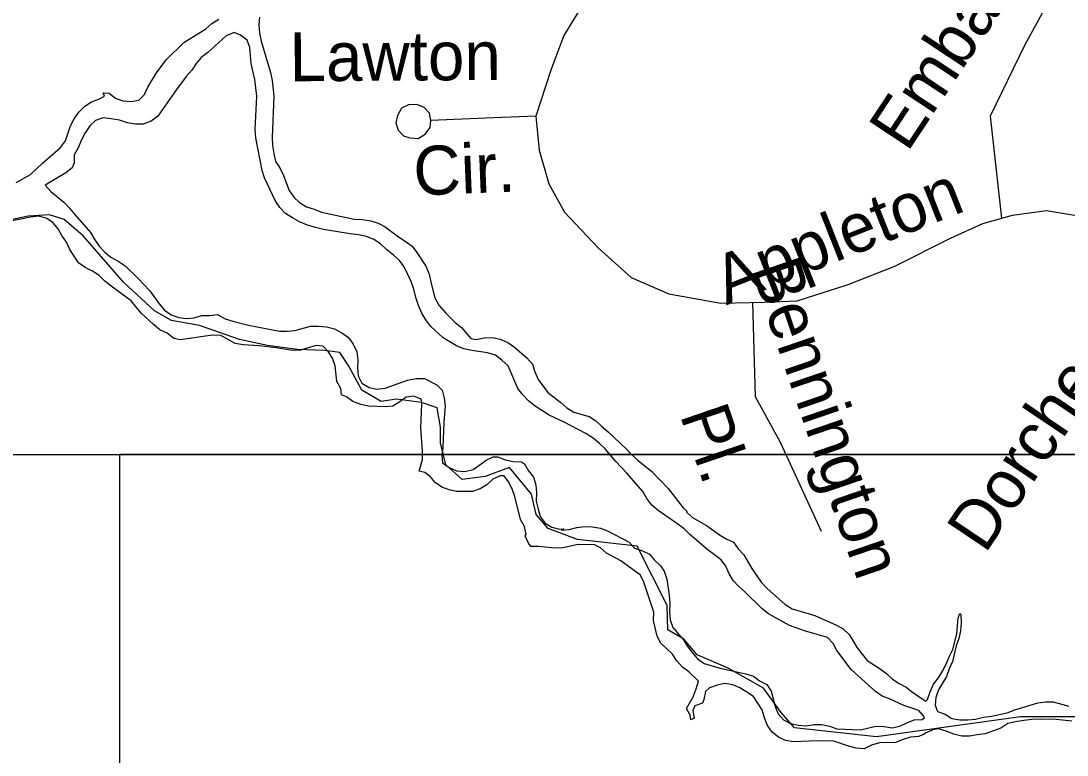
# Model space of a CAD drawing. Extents: x 2290055 to 2389491, y 66597 to 237875.
# Drawn here: x 2325226 to 2327254, y 149143 to 150567 of the extents above; entities that cross this region are included whole.
import ezdxf

# ---------------------------------------------------------------- set-up
doc = ezdxf.new("R2010")
doc.units = 0
for name, color, linetype in [('Exist Boundary Political City Limit New', 7, 'Continuous'), ('Exist Hydrographic Creek Double Shore', 7, 'Continuous'), ('Exist Hydrographic River Shore', 7, 'Continuous'), ('Exist Road Non-System Type 51', 7, 'Continuous'), ('Exist Road Non-System Type 51 Label', 7, 'Continuous'), ('Map Preparation Boundary City Limit Buffer Line', 7, 'Continuous'), ('Map Preparation Inset Cut Line', 7, 'Continuous')]:
    doc.layers.add(name, color=color, linetype=linetype)

msp = doc.modelspace()

# ---------------------------------------------------------------- linework, layer by layer
at = {"layer": 'Exist Boundary Political City Limit New'}
msp.add_lwpolyline([(2327331, 149217.5), (2327163.8, 149217.5), (2326884.8, 149178.8), (2326726, 149196), (2326700.2, 149226.1), (2326665.8, 149273.3), (2326597.2, 149312), (2326537, 149337.7), (2326511.2, 149367.8), (2326480.2, 149385.9), (2326479.2, 149433.4), (2326421.2, 149548.1), (2326305.2, 149561), (2326248.5, 149582.8), (2326225.2, 149609.9), (2326215.8, 149649.5), (2326173.2, 149700.8), (2326126.5, 149683.2), (2326081.8, 149677.4), (2326050, 149706.1), (2326039.5, 149748.8), (2326039.5, 149779.1), (2326033.2, 149816.4), (2326002.8, 149827.2), (2325954.5, 149833.3), (2325924.8, 149829.1), (2325887.5, 149850.6), (2325861.8, 149897.6), (2325844.8, 149924), (2325814.8, 149927.8), (2325762.5, 149929.7), (2325704.2, 149937.4), (2325649.8, 149949.2), (2325572.8, 149976.2), (2325518.2, 149986.1), (2325485.5, 150004.8), (2325425.2, 150060.4), (2325347.8, 150149.4), (2325310.5, 150181.9), (2325282, 150190.8), (2325240.2, 150188.1), (2325200.5, 150179.6)], dxfattribs=at)
at = {"layer": 'Exist Hydrographic Creek Double Shore'}
for points in [[(2325217, 150253.3), (2325245, 150269), (2325268, 150291.2), (2325303.2, 150321), (2325312.5, 150333.9), (2325322.7, 150363), (2325329.5, 150376.8), (2325338.5, 150390), (2325350.2, 150401.3), (2325363.2, 150409.7), (2325377.7, 150415.1), (2325388.5, 150420.8), (2325385.5, 150427.5), (2325397.2, 150426.7), (2325409.7, 150417.2), (2325424.2, 150411.6), (2325440, 150410.4), (2325455, 150413.1), (2325466, 150424.1), (2325472.2, 150438.1), (2325489.2, 150465.9), (2325508.2, 150491.4), (2325542.2, 150525.1), (2325584.5, 150551.5), (2325596.2, 150561.9), (2325610, 150570.3)], [(2325689, 150574.2), (2325687.5, 150559.2), (2325689, 150543), (2325692, 150527.6), (2325710.2, 150466.5), (2325713.2, 150451.3), (2325716.5, 150420.9), (2325713.7, 150340.8), (2325714, 150325), (2325716.5, 150309.6), (2325720, 150294.2), (2325728.5, 150281.8), (2325735.5, 150267), (2325746.5, 150237.9), (2325755.5, 150225), (2325766.5, 150214.5), (2325779.7, 150206.4), (2325794.5, 150201.8), (2325809, 150195.9), (2325872.5, 150182.5), (2325888.5, 150181.7), (2325904.5, 150179), (2325919, 150174.6), (2325932.5, 150167.7), (2325958.5, 150147.8), (2325971.5, 150139.9), (2325984.5, 150129.8), (2325994, 150117.7), (2326011.2, 150091.1), (2326018, 150075.9), (2326021, 150060), (2326028.7, 150029.8)], [(2325385.7, 150378.5), (2325371.2, 150373.8), (2325360, 150363.2), (2325350.7, 150349.7), (2325343, 150334.8), (2325337.2, 150320.8), (2325329.7, 150307), (2325329.5, 150291.5), (2325325.5, 150281.8), (2325313.5, 150272.4), (2325273.5, 150248.1), (2325284.2, 150236.2), (2325309.7, 150215.3), (2325320.7, 150203.9), (2325330, 150191.7), (2325361, 150156.7), (2325369.5, 150142.4), (2325378.2, 150129.8), (2325389, 150118.6), (2325400.7, 150108.9), (2325414.7, 150101.1), (2325428.5, 150091.8), (2325453, 150067.8), (2325476, 150043.6), (2325494.2, 150018.3), (2325504.5, 150006.2), (2325517.7, 149997), (2325532.5, 149992), (2325547.5, 149989.5), (2325562.5, 149991), (2325577, 149995.4), (2325592.2, 149995.6), (2325607.7, 149997.5), (2325622, 149989.4), (2325637, 149984.9), (2325667.2, 149976.8), (2325727.5, 149965.2), (2325742.5, 149965), (2325757.5, 149966.7), (2325787.7, 149974.8), (2325803, 149974.9), (2325818.7, 149973.5), (2325834.2, 149969.4), (2325848.7, 149961.8), (2325861.2, 149952.9), (2325870.7, 149939.9), (2325877.2, 149925.3), (2325879.2, 149909.8), (2325879, 149893.9), (2325880, 149878.3), (2325887.5, 149864.5), (2325901.2, 149856), (2325916.2, 149852.9), (2325932.2, 149854.9), (2325976, 149870), (2325992.5, 149873.2), (2326008.7, 149873.4), (2326032.7, 149861.2), (2326043, 149851.1), (2326047, 149835.6), (2326048.7, 149820.2), (2326046.2, 149788.4), (2326044.2, 149739.9), (2326042, 149724.9), (2326043.7, 149709.7), (2326056.5, 149700.6), (2326071, 149694.5), (2326087, 149693.4), (2326103, 149697.3), (2326116, 149705.8), (2326128, 149715), (2326142, 149721.3), (2326150.5, 149721.6), (2326165, 149715.9), (2326180.7, 149712.8), (2326196.7, 149711.6), (2326202.7, 149708.2), (2326210.5, 149694.6), (2326220, 149682), (2326224.7, 149667.5), (2326225.5, 149651.9), (2326225.2, 149635.9), (2326229, 149620.3), (2326233, 149605.6), (2326242.5, 149592.9), (2326255.5, 149584.9), (2326270.5, 149581.2), (2326279, 149581.9), (2326273.7, 149579.4), (2326289.2, 149580.7), (2326304.2, 149584.4), (2326319, 149586.7), (2326334.5, 149586.1), (2326349.5, 149583.3), (2326363.5, 149577.9), (2326405.5, 149556.1), (2326415.5, 149544.4), (2326431, 149539.6), (2326444.5, 149532.9), (2326454.5, 149521.2)], [(2325870, 149828.8), (2325857.7, 149838.2), (2325847.5, 149841.5), (2325846.7, 149854.3), (2325839, 149867.4), (2325835.7, 149898.3), (2325830.2, 149913.1), (2325822, 149926), (2325812, 149935.8), (2325798.5, 149937.6), (2325768.2, 149928.5), (2325753, 149927.7), (2325721.2, 149933.1), (2325688.5, 149936.6), (2325657, 149938.9), (2325641.5, 149941.6), (2325614, 149957.1), (2325597.5, 149957.4), (2325535.2, 149948.2), (2325522.7, 149951.1), (2325510, 149961.2), (2325495.7, 149967.8), (2325483.5, 149977.9), (2325459.7, 150000), (2325440.2, 150024.2), (2325401.2, 150052.4), (2325389, 150062.1), (2325378, 150072.9), (2325365.2, 150081.6), (2325351, 150088.5), (2325337.7, 150097.7), (2325321.2, 150123.5), (2325315, 150137.6), (2325305.7, 150150.5), (2325298.5, 150163.9), (2325288, 150175.8), (2325275.5, 150184.4), (2325260.7, 150188.1), (2325244.7, 150186.5), (2325229.5, 150182.8), (2325198, 150177.2)], [(2325923.5, 150134.3), (2325910.2, 150142.8)], [(2326454.5, 149521.2), (2326466, 149510.1), (2326473.5, 149499.6), (2326478.2, 149484.3), (2326483, 149453.1), (2326484.2, 149437.8), (2326483.7, 149421.4), (2326484.7, 149405.8), (2326490, 149391), (2326511, 149367), (2326518.5, 149353.8), (2326528, 149341.6), (2326537.7, 149330.1), (2326551, 149320.8), (2326582, 149311.9), (2326631.2, 149301.1), (2326646.2, 149296.2), (2326658.2, 149287.2), (2326672.5, 149280.1), (2326680.5, 149267.4), (2326688.2, 149237.7), (2326694.5, 149223.6), (2326704.7, 149211.8), (2326718.2, 149204.3), (2326733.5, 149201.5), (2326748.7, 149199.8), (2326763.7, 149202.6), (2326778.7, 149202.7), (2326793.7, 149199.7), (2326808, 149194.5), (2326853.5, 149192.5), (2326883.7, 149199.3), (2326899.5, 149198.6), (2326915.2, 149196.2), (2326930, 149199.4), (2326943.5, 149206.1), (2326957.7, 149211.5), (2326973, 149212.4), (2326978, 149215.4), (2326975.5, 149220.3), (2326966.7, 149229.5), (2326937.5, 149239.7), (2326909.7, 149252.1), (2326895.5, 149257.3), (2326882.7, 149266.6), (2326836, 149309.4), (2326808.2, 149346.1), (2326800.7, 149359.8), (2326789.5, 149371.3), (2326745, 149384.3), (2326716, 149394.9), (2326675.7, 149417.4), (2326663, 149426.6), (2326629.7, 149460.1), (2326617.5, 149470.9), (2326607, 149481.6), (2326599, 149494.7), (2326593, 149509.4), (2326583.5, 149521.7), (2326571, 149531.8), (2326558.2, 149540.5), (2326522.7, 149570.8), (2326512, 149581.8), (2326500, 149591.1), (2326461.5, 149617.6), (2326449.5, 149628.1), (2326439.7, 149640.5), (2326432, 149654.1), (2326401, 149690.1), (2326379.5, 149712.8), (2326358.7, 149736.8), (2326348, 149747.6), (2326335.5, 149757.6), (2326321.7, 149766.8), (2326279.2, 149789.1), (2326250.2, 149802.5), (2326223.2, 149819.9), (2326210.5, 149830.1), (2326200, 149841.2), (2326189.5, 149853.9), (2326171, 149898.1), (2326158.7, 149908.9), (2326146, 149918.5), (2326130.7, 149923), (2326100.7, 149927.5), (2326085, 149930.7), (2326070.7, 149936.7), (2326044.7, 149952.1), (2326021.2, 149974.5), (2326011.2, 149987.3), (2326003.5, 150000), (2325997, 150015), (2325992, 150030.3), (2325988, 150046.7), (2325982.7, 150061.5), (2325969.2, 150090), (2325960.2, 150102.3), (2325948.7, 150112.8), (2325935.5, 150122.6), (2325923.5, 150134.3)], [(2326028.7, 150029.8), (2326036.7, 150015.9), (2326050, 150000), (2326068, 149982.1), (2326080.5, 149972.2), (2326098.7, 149951.2), (2326108.2, 149949.2), (2326124, 149952.3), (2326140.2, 149952.6), (2326155.5, 149949.4), (2326170.2, 149943.1), (2326183.2, 149934.4), (2326207, 149913.4), (2326218, 149901.5), (2326222.5, 149886.1), (2326229.2, 149871.3), (2326247.7, 149846.4), (2326273.2, 149827), (2326284.5, 149816.7), (2326298, 149808.1), (2326328, 149799.5), (2326341, 149791.3), (2326352, 149780.8), (2326364.7, 149770.3), (2326399.7, 149737.4), (2326410.2, 149725.8), (2326423, 149714.3), (2326449, 149693.1), (2326480.7, 149659.9), (2326510.2, 149622.4), (2326517.5, 149615.8), (2326516.7, 149614), (2326528.2, 149604.1), (2326555, 149588.7), (2326580.2, 149570.1), (2326593.7, 149562.5), (2326607.7, 149555.9), (2326616.7, 149543.5), (2326627.5, 149531.4), (2326643.2, 149505.1), (2326661.5, 149478.8), (2326672.2, 149467), (2326707.5, 149435), (2326721.2, 149427.1), (2326765, 149413.7), (2326807, 149395.5), (2326820.5, 149388), (2326832, 149377.2), (2326847.5, 149351), (2326867, 149327), (2326892.2, 149310.3), (2326904.5, 149301.1), (2326915.7, 149290.8), (2326928.7, 149282.3), (2326942.5, 149275.2), (2326954.5, 149265.6), (2326977, 149249.8), (2326979.5, 149247.3), (2326983.5, 149251.4), (2326988.5, 149266.3), (2326995.2, 149280.8), (2327004.7, 149293.2), (2327013, 149305.8), (2327020, 149319.3), (2327025.7, 149334.1), (2327032.5, 149347.8), (2327040.2, 149378.2), (2327043, 149409.2), (2327046, 149417.7), (2327046.7, 149416.9), (2327048, 149415.6), (2327049, 149399.9), (2327047.5, 149384.3), (2327044.2, 149369.4), (2327039.5, 149355.1), (2327032.2, 149324.9), (2327025.7, 149310.4), (2327020.5, 149295.9), (2327013, 149282.5), (2327004.7, 149269.9), (2326999.7, 149255.2), (2326998.5, 149240), (2327003.2, 149228), (2327018, 149222.6), (2327030.7, 149214.6), (2327046.5, 149211.9), (2327062, 149211.6), (2327077, 149213), (2327092.2, 149217.1), (2327107.5, 149219.1), (2327138.2, 149225.4), (2327153, 149231), (2327182.7, 149240.4), (2327197.5, 149244.5), (2327212.5, 149246.3)], [(2327005, 149194.4), (2326994, 149192.2), (2326981, 149186.8), (2326974.5, 149182.5), (2326966.5, 149179.4), (2326951, 149177.8), (2326936.5, 149173.5), (2326921.5, 149167.6), (2326890.5, 149167.1), (2326875, 149162.5), (2326860.7, 149155.7), (2326845.2, 149156.5), (2326830.5, 149160.4), (2326802, 149170.5), (2326769.7, 149171.3), (2326754.7, 149170.1), (2326723.2, 149169.2), (2326708.2, 149171.8), (2326694.7, 149178.4), (2326682.5, 149187.7), (2326673.5, 149200.8), (2326667.7, 149215.5), (2326663.2, 149231), (2326646.5, 149257.2), (2326633.2, 149265.1), (2326620.2, 149274), (2326606, 149279.7), (2326590.5, 149282.2), (2326575.7, 149278.7), (2326561, 149273.9), (2326553.2, 149266.4), (2326550.2, 149251.4), (2326547.2, 149244), (2326532.7, 149238.9), (2326528.7, 149229.8), (2326531.5, 149214.9), (2326524.7, 149211.8), (2326523.5, 149220.6), (2326516.2, 149233.9), (2326529.7, 149256.6), (2326535.5, 149271.6), (2326539.7, 149286.6), (2326521.2, 149304.7), (2326508.5, 149314), (2326497.7, 149325.8), (2326489.5, 149338.8), (2326467, 149360.2), (2326459.5, 149373.7), (2326452.5, 149404.2), (2326453, 149420.3), (2326434, 149478.6), (2326427.5, 149492.1), (2326389, 149520.1), (2326361.2, 149534.7), (2326349.5, 149545.2), (2326338.2, 149550.7), (2326306.7, 149551.4), (2326276.7, 149545.4), (2326261, 149544.2), (2326229.5, 149548), (2326214.5, 149547.5), (2326210, 149554.4), (2326204, 149568.3), (2326205.7, 149570.7), (2326202.5, 149586.4), (2326194.7, 149599.8), (2326183.5, 149644.7), (2326178.5, 149659.7), (2326171.7, 149673.4), (2326163.2, 149684.5), (2326155.5, 149684.9), (2326141, 149678.1), (2326129.5, 149667.4), (2326116.5, 149659.7), (2326101.5, 149654.3), (2326071, 149654.2), (2326056.5, 149657.5), (2326042, 149662.5), (2326029.2, 149671.7), (2326019.7, 149683.5), (2326009, 149691.1), (2325998, 149693.5), (2326004.5, 149716.4), (2326004.7, 149731.9), (2326001.5, 149777.8), (2326003.5, 149824.1), (2326002.5, 149833.6), (2325988, 149839.2), (2325973, 149837.2), (2325961, 149828.1), (2325947.5, 149820), (2325932.5, 149818.6), (2325900.5, 149819.7), (2325885, 149823.2), (2325870, 149828.8)], [(2327212.5, 149246.3), (2327227.5, 149246.7), (2327257.5, 149238.4)], [(2327263.2, 149209.4), (2327233, 149212.5), (2327202.2, 149213.1), (2327185.7, 149212.3), (2327170.2, 149210.5), (2327154.5, 149208.1), (2327139.5, 149204.4), (2327125.7, 149195.8), (2327095.5, 149184.5), (2327079.7, 149182.7), (2327065, 149179.9), (2327050, 149179.9), (2327035, 149183.9), (2327020, 149189.7), (2327005, 149194.4)]]:
    msp.add_lwpolyline(points, dxfattribs=at)
at = {"layer": 'Exist Hydrographic River Shore'}
msp.add_lwpolyline([(2325910.2, 150142.8), (2325896.5, 150148.9), (2325880.5, 150152.1), (2325864.7, 150153.9), (2325812.7, 150162.3), (2325797.5, 150165.9), (2325782, 150170.9), (2325766.2, 150177.4), (2325753, 150184.7), (2325739.5, 150193.6), (2325728.2, 150205), (2325719.2, 150218.6), (2325698.5, 150262.2), (2325694, 150276.7), (2325681.5, 150339.7), (2325680.7, 150356.3), (2325683.7, 150421.1), (2325680, 150453), (2325672.7, 150483.9), (2325670, 150514.9), (2325664.7, 150529.5), (2325652.2, 150539.1), (2325639.5, 150543.9), (2325624.5, 150537.7), (2325588.5, 150505.5), (2325576, 150495.5), (2325566, 150483.9), (2325557.5, 150471.4), (2325546.5, 150458.8), (2325527.7, 150433.8), (2325491.7, 150382), (2325479, 150372.4), (2325463.5, 150366.6), (2325448.5, 150366.8), (2325432.7, 150369.2), (2325417.5, 150374), (2325401, 150376.9), (2325385.7, 150378.5)], dxfattribs=at)
at = {"layer": 'Exist Road Non-System Type 51'}
for points in [[(2326492.2, 151112.7), (2326478, 151014), (2326456.1, 150903.2), (2326406, 150759.1), (2326336.8, 150634.3), (2326278.6, 150538.2), (2326253.3, 150470.9), (2326224.7, 150381.8)], [(2327366.1, 150735.5), (2327251.2, 150664.8), (2327171.7, 150518.9), (2327105.4, 150381.8), (2327126.8, 150184.1)], [(2326021.2, 150373.7), (2326018.3, 150387.7), (2326008.1, 150399.1), (2325993.7, 150404.8), (2325977.7, 150404.2), (2325964.1, 150397.4), (2325956.5, 150383.3), (2325953.1, 150369.1), (2325957.6, 150355.1), (2325968.2, 150343.7), (2325980.2, 150340.3), (2325996.3, 150338.9), (2326010.1, 150347.4), (2326019.5, 150359.9), (2326021.2, 150373.7)], [(2326224.7, 150381.8), (2326127, 150377.9), (2326021.2, 150373.7)], [(2326224.7, 150381.8), (2326231.2, 150316.1), (2326249.9, 150250.8), (2326280.3, 150195.9), (2326345.1, 150126.6), (2326409.4, 150069.1), (2326482.5, 150037.8), (2326583.3, 150019.8), (2326667.3, 150021.2), (2326731.2, 150023.7), (2326830, 150055.5), (2326920.5, 150091.2), (2327028.3, 150145.4), (2327091.1, 150174.1), (2327148.6, 150190.2), (2327214.2, 150199), (2327272.7, 150189.2), (2327360.2, 150150.6), (2327431.8, 150115.4), (2327478.7, 150091.3), (2327545.4, 150073.9)], [(2326778.4, 149577), (2326698.9, 149749.5), (2326650.3, 149837.9), (2326644.9, 150020.8)]]:
    msp.add_lwpolyline(points, dxfattribs=at)
at = {"layer": 'Map Preparation Boundary City Limit Buffer Line'}
msp.add_lwpolyline([(2327331, 149217.5), (2327163.8, 149217.5), (2326884.8, 149178.8), (2326726, 149196), (2326700.2, 149226.1), (2326665.8, 149273.3), (2326597.2, 149312), (2326537, 149337.7), (2326511.2, 149367.8), (2326480.2, 149385.9), (2326479.2, 149433.4), (2326421.2, 149548.1), (2326305.2, 149561), (2326248.5, 149582.8), (2326225.2, 149609.9), (2326215.8, 149649.5), (2326173.2, 149700.8), (2326126.5, 149683.2), (2326081.8, 149677.4), (2326050, 149706.1), (2326039.5, 149748.8), (2326039.5, 149779.1), (2326033.2, 149816.4), (2326002.8, 149827.2), (2325954.5, 149833.3), (2325924.8, 149829.1), (2325887.5, 149850.6), (2325861.8, 149897.6), (2325844.8, 149924), (2325814.8, 149927.8), (2325762.5, 149929.7), (2325704.2, 149937.4), (2325649.8, 149949.2), (2325572.8, 149976.2), (2325518.2, 149986.1), (2325485.5, 150004.8), (2325425.2, 150060.4), (2325347.8, 150149.4), (2325310.5, 150181.9), (2325282, 150190.8), (2325240.2, 150188.1), (2325200.5, 150179.6)], dxfattribs=at)
at = {"layer": 'Map Preparation Inset Cut Line'}
for points in [[(2374088.6, 192135.8), (2313126.6, 192135.8), (2313126.6, 149726.2), (2353934.7, 149726.2), (2375181.1, 184193.5), (2380407.7, 192135.8)], [(2325416.4, 141886.2), (2343900.4, 141886.2), (2346064.1, 148689.8), (2346393.7, 149726.2), (2346064.1, 149726.2), (2346064.1, 156758), (2331912.3, 156758), (2331912.3, 149726.2), (2325417.5, 149726.2)], [(2318953.4, 149726.2), (2325417.5, 149726.2), (2346393.7, 149726.2), (2338303.7, 115381.1), (2324894.8, 115381.1)]]:
    msp.add_lwpolyline(points, close=True, dxfattribs=at)

# ---------------------------------------------------------------- texts
at = {"layer": 'Exist Road Non-System Type 51 Label'}
for s, rotation, p in [('Embassy', 56.498, (2326944.6, 150310.4)), ('Lawton', 0.3651, (2325747.2, 150449.6)), ('Cir.', 2.2632, (2325988.9, 150228.1)), ('Appleton', 21.5545, (2326593.8, 150015.1)), ('Bennington', 288.8771, (2326640.7, 150086.6)), ('Dorchester', 56.0513, (2327095.3, 149532)), ('Pl.', 288.8771, (2326503.1, 149803.3))]:
    msp.add_text(s, height=95, rotation=rotation, dxfattribs=at).set_placement(p)

doc.saveas('drawing.dxf')
